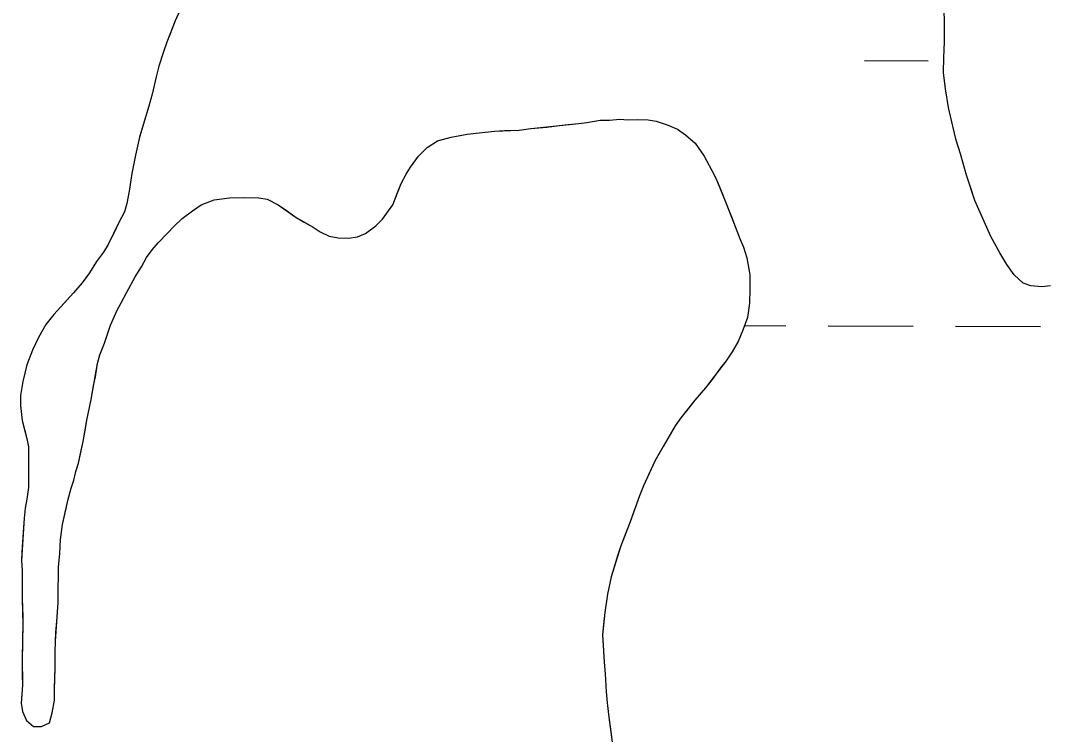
# Model space of a CAD drawing. Extents: x 3172297 to 3210190, y 958463 to 983887.
# Drawn here: x 3188463.9 to 3188850.8, y 981367.5 to 981636.7 of the extents above; entities that cross this region are included whole.
import ezdxf

# ---------------------------------------------------------------- set-up
doc = ezdxf.new("R2010")
doc.units = 0
for name, color, linetype in [('V-SITE-VEGE', 7, 'Continuous'), ('V-TOPO-SHOR', 7, 'Continuous'), ('V-WETL-SWMP', 7, 'Continuous')]:
    doc.layers.add(name, color=color, linetype=linetype)

msp = doc.modelspace()

# ---------------------------------------------------------------- linework, layer by layer
at = {"layer": 'V-SITE-VEGE'}
for p, q in [((3188529.09, 981651.83), (3188522.25, 981636.5)), ((3188812.38, 981633.94), (3188812.32, 981642.8)), ((3188522.25, 981636.5), (3188519.1, 981628.48)), ((3188812.41, 981628.68), (3188812.38, 981633.94)), ((3188519.1, 981628.48), (3188517.88, 981624.91)), ((3188812.17, 981622.73), (3188812.41, 981628.68)), ((3188517.88, 981624.91), (3188516.14, 981619.39)), ((3188812.07, 981617.05), (3188812.17, 981622.73)), ((3188516.14, 981619.39), (3188515.09, 981615.47)), ((3188515.09, 981615.47), (3188513.54, 981608.88)), ((3188812.8, 981610.96), (3188812.07, 981617.05)), ((3188813.95, 981603.91), (3188812.8, 981610.96)), ((3188513.54, 981608.88), (3188512.32, 981604.43)), ((3188512.32, 981604.43), (3188508.84, 981592.67)), ((3188815.52, 981596.86), (3188813.95, 981603.91)), ((3188677.56, 981598.19), (3188682.53, 981599.11)), ((3188682.53, 981599.11), (3188686.09, 981599.13)), ((3188686.09, 981599.13), (3188690, 981599.51)), ((3188690, 981599.51), (3188693.02, 981599.17)), ((3188693.02, 981599.17), (3188696.76, 981599.38)), ((3188696.76, 981599.38), (3188700.67, 981599.22)), ((3188700.67, 981599.22), (3188703.7, 981598.71)), ((3188703.7, 981598.71), (3188707.8, 981597.31)), ((3188636.86, 981594.37), (3188642.73, 981594.94)), ((3188642.73, 981594.94), (3188651.97, 981595.36)), ((3188651.97, 981595.36), (3188656.41, 981595.92)), ((3188656.41, 981595.92), (3188674.54, 981597.81)), ((3188674.54, 981597.81), (3188677.56, 981598.19)), ((3188707.8, 981597.31), (3188711.72, 981595.73)), ((3188711.72, 981595.73), (3188714.75, 981593.62)), ((3188816.8, 981591.6), (3188815.52, 981596.86)), ((3188508.84, 981592.67), (3188507.28, 981585.9)), ((3188617.34, 981588.73), (3188621.23, 981591.25)), ((3188621.23, 981591.25), (3188626.38, 981592.7)), ((3188626.38, 981592.7), (3188632.42, 981593.81)), ((3188632.42, 981593.81), (3188636.86, 981594.37)), ((3188714.75, 981593.62), (3188718.33, 981590.44)), ((3188818.36, 981586.35), (3188816.8, 981591.6)), ((3188613.98, 981585.51), (3188617.34, 981588.73)), ((3188718.33, 981590.44), (3188721.74, 981585.49)), ((3188507.28, 981585.9), (3188505.9, 981578.96)), ((3188610.98, 981581.4), (3188613.98, 981585.51)), ((3188721.74, 981585.49), (3188724.62, 981580.17)), ((3188820.62, 981578.34), (3188818.36, 981586.35)), ((3188609.4, 981578.73), (3188610.98, 981581.4)), ((3188724.62, 981580.17), (3188726.24, 981576.98)), ((3188505.9, 981578.96), (3188504.88, 981572.37)), ((3188607.46, 981575.16), (3188609.4, 981578.73)), ((3188726.24, 981576.98), (3188729.85, 981568.29)), ((3188823.87, 981568.8), (3188820.62, 981578.34)), ((3188504.88, 981572.37), (3188504.02, 981567.74)), ((3188604.31, 981567.14), (3188607.46, 981575.16)), ((3188504.02, 981567.74), (3188503.15, 981564.53)), ((3188532.12, 981567.21), (3188536.91, 981569.02)), ((3188536.91, 981569.02), (3188542.77, 981569.77)), ((3188542.77, 981569.77), (3188548.46, 981569.98)), ((3188548.46, 981569.98), (3188553.79, 981569.84)), ((3188553.79, 981569.84), (3188557, 981569.32)), ((3188557, 981569.32), (3188561.1, 981567.21)), ((3188729.85, 981568.29), (3188733.47, 981559.07)), ((3188826.82, 981562.04), (3188823.87, 981568.8)), ((3188503.15, 981564.53), (3188500.86, 981560.25)), ((3188524.86, 981562.01), (3188528.75, 981564.87)), ((3188528.75, 981564.87), (3188532.12, 981567.21)), ((3188561.1, 981567.21), (3188567.89, 981562.46)), ((3188600.44, 981561.78), (3188604.31, 981567.14)), ((3188500.86, 981560.25), (3188497, 981552.23)), ((3188521.85, 981559.14), (3188524.86, 981562.01)), ((3188567.89, 981562.46), (3188574.31, 981558.77)), ((3188597.96, 981559.27), (3188600.44, 981561.78)), ((3188829.91, 981555.27), (3188826.82, 981562.04)), ((3188515.85, 981552.88), (3188519.38, 981556.46)), ((3188519.38, 981556.46), (3188521.85, 981559.14)), ((3188574.31, 981558.77), (3188576.99, 981557)), ((3188576.99, 981557), (3188580.38, 981555.43)), ((3188591.05, 981555.14), (3188594.07, 981556.4)), ((3188594.07, 981556.4), (3188597.96, 981559.27)), ((3188733.47, 981559.07), (3188735.28, 981554.1)), ((3188497, 981552.23), (3188495.24, 981549.37)), ((3188513.55, 981550.2), (3188515.85, 981552.88)), ((3188580.38, 981555.43), (3188583.77, 981554.73)), ((3188583.77, 981554.73), (3188587.68, 981554.58)), ((3188587.68, 981554.58), (3188591.05, 981555.14)), ((3188735.28, 981554.1), (3188736.54, 981551.26)), ((3188833.27, 981549.07), (3188829.91, 981555.27)), ((3188495.24, 981549.37), (3188492.6, 981545.8)), ((3188511.44, 981547.34), (3188513.55, 981550.2)), ((3188736.54, 981551.26), (3188737.81, 981547.18)), ((3188835.93, 981544.65), (3188833.27, 981549.07)), ((3188492.6, 981545.8), (3188489.96, 981541.51)), ((3188509.5, 981543.77), (3188511.44, 981547.34)), ((3188737.81, 981547.18), (3188738.92, 981540.79)), ((3188838.72, 981540.79), (3188835.93, 981544.65)), ((3188489.96, 981541.51), (3188487.14, 981537.76)), ((3188507.22, 981540.02), (3188509.5, 981543.77)), ((3188738.92, 981540.79), (3188738.95, 981535.45)), ((3188842.07, 981537.63), (3188838.72, 981540.79)), ((3188487.14, 981537.76), (3188483.96, 981534.01)), ((3188504.05, 981534.31), (3188507.22, 981540.02)), ((3188844.98, 981536.68), (3188842.07, 981537.63)), ((3188483.96, 981534.01), (3188476.54, 981525.78)), ((3188501.94, 981530.21), (3188504.05, 981534.31)), ((3188738.95, 981535.45), (3188738.81, 981530.11)), ((3188849.14, 981536.29), (3188844.98, 981536.68)), ((3188852.32, 981536.59), (3188849.14, 981536.29)), ((3188500.36, 981527.53), (3188501.94, 981530.21)), ((3188738.81, 981530.11), (3188738.13, 981524.77)), ((3188476.54, 981525.78), (3188473.54, 981522.02)), ((3188497.91, 981521.82), (3188500.36, 981527.53)), ((3188473.54, 981522.02), (3188470.73, 981517.21)), ((3188495.64, 981515.05), (3188497.91, 981521.82)), ((3188738.13, 981524.77), (3188736.38, 981519.96)), ((3188736.38, 981519.96), (3188734.63, 981515.68)), ((3188470.73, 981517.21), (3188468.45, 981512.39)), ((3188493.89, 981510.59), (3188495.64, 981515.05)), ((3188734.63, 981515.68), (3188732.35, 981511.76)), ((3188468.45, 981512.39), (3188466.35, 981506.86)), ((3188493.02, 981507.39), (3188493.89, 981510.59)), ((3188732.35, 981511.76), (3188730.06, 981508.36)), ((3188466.35, 981506.86), (3188464.79, 981500.63)), ((3188490.62, 981493.86), (3188493.02, 981507.39)), ((3188730.06, 981508.36), (3188722.3, 981498.18)), ((3188464.79, 981500.63), (3188463.93, 981495.29)), ((3188722.3, 981498.18), (3188718.24, 981493.53)), ((3188463.93, 981495.29), (3188463.96, 981491.55)), ((3188463.96, 981491.55), (3188464.53, 981485.87)), ((3188488.89, 981486.02), (3188490.62, 981493.86)), ((3188718.24, 981493.53), (3188712.95, 981486.92)), ((3188712.95, 981486.92), (3188710.83, 981483.88)), ((3188464.53, 981485.87), (3188466.35, 981479.12)), ((3188487.52, 981478.01), (3188488.89, 981486.02)), ((3188710.83, 981483.88), (3188703.27, 981470.85)), ((3188466.35, 981479.12), (3188466.9, 981475.92)), ((3188466.9, 981475.92), (3188467, 981460.63)), ((3188485.79, 981469.82), (3188487.52, 981478.01)), ((3188484.74, 981466.61), (3188485.79, 981469.82)), ((3188703.27, 981470.85), (3188698.88, 981461.22)), ((3188483, 981460.38), (3188484.05, 981463.41)), ((3188484.05, 981463.41), (3188484.74, 981466.61)), ((3188467, 981460.63), (3188466.32, 981456.18)), ((3188481.79, 981455.75), (3188483, 981460.38)), ((3188698.88, 981461.22), (3188697.3, 981457.47)), ((3188466.32, 981456.18), (3188465.63, 981452.8)), ((3188479.71, 981446.66), (3188481.79, 981455.75)), ((3188697.3, 981457.47), (3188693.81, 981447.67)), ((3188465.63, 981452.8), (3188465.29, 981449.06)), ((3188465.29, 981449.06), (3188464.33, 981433.23)), ((3188479.04, 981440.97), (3188479.71, 981446.66)), ((3188693.81, 981447.67), (3188690.14, 981438.23)), ((3188478.72, 981435.81), (3188479.04, 981440.97)), ((3188690.14, 981438.23), (3188686.65, 981427)), ((3188464.33, 981433.23), (3188464.53, 981429.14)), ((3188478.21, 981430.65), (3188478.72, 981435.81)), ((3188464.53, 981429.14), (3188464.6, 981418.65)), ((3188478.24, 981426.56), (3188478.21, 981430.65)), ((3188478.08, 981423.36), (3188478.24, 981426.56)), ((3188686.65, 981427), (3188685.27, 981420.41)), ((3188478.12, 981417.31), (3188478.08, 981423.36)), ((3188464.6, 981418.65), (3188464.84, 981408.87)), ((3188477.15, 981402.72), (3188478.12, 981417.31)), ((3188685.27, 981420.41), (3188684.25, 981413.47)), ((3188684.25, 981413.47), (3188683.41, 981405.11)), ((3188464.84, 981408.87), (3188464.56, 981396.6)), ((3188477, 981398.46), (3188477.15, 981402.72)), ((3188683.41, 981405.11), (3188684.02, 981394.8)), ((3188477.03, 981392.94), (3188477, 981398.46)), ((3188464.56, 981396.6), (3188464.63, 981386.11)), ((3188684.02, 981394.8), (3188684.4, 981390.35)), ((3188476.73, 981384.76), (3188477.03, 981392.94)), ((3188684.4, 981390.35), (3188684.79, 981383.6)), ((3188464.63, 981386.11), (3188464.47, 981382.73)), ((3188464.47, 981382.73), (3188464.14, 981379.35)), ((3188476.76, 981380.49), (3188476.73, 981384.76)), ((3188684.79, 981383.6), (3188685.18, 981379.51)), ((3188464.14, 981379.35), (3188464.69, 981376.15)), ((3188475.9, 981375.69), (3188476.76, 981380.49)), ((3188685.18, 981379.51), (3188685.75, 981374)), ((3188464.69, 981376.15), (3188466.14, 981372.78)), ((3188474.85, 981371.94), (3188475.9, 981375.69)), ((3188466.14, 981372.78), (3188468.82, 981370.48)), ((3188468.82, 981370.48), (3188471.84, 981370.5)), ((3188471.84, 981370.5), (3188474.85, 981371.94)), ((3188685.75, 981374), (3188687.05, 981364.58))]:
    msp.add_line(p, q, dxfattribs=at)
at = {"layer": 'V-TOPO-SHOR'}
for points in [[(3188524.35, 981641.31), (3188522.25, 981636.5), (3188520.32, 981631.68), (3188519.1, 981628.48), (3188517.88, 981624.91), (3188516.14, 981619.39), (3188515.09, 981615.47), (3188513.54, 981608.88), (3188512.32, 981604.43), (3188510.23, 981597.3), (3188508.84, 981592.67), (3188507.28, 981585.9), (3188505.9, 981578.96), (3188504.88, 981572.37), (3188504.02, 981567.74), (3188503.15, 981564.53), (3188500.86, 981560.25), (3188499.46, 981557.22), (3188497, 981552.23), (3188495.24, 981549.37), (3188492.6, 981545.8), (3188489.96, 981541.51), (3188487.14, 981537.76), (3188483.96, 981534.01), (3188480.43, 981530.07), (3188476.54, 981525.78), (3188473.54, 981522.02), (3188470.73, 981517.21), (3188468.45, 981512.39), (3188466.35, 981506.86), (3188464.79, 981500.63), (3188463.93, 981495.29), (3188463.96, 981491.55), (3188464.53, 981485.87), (3188465.44, 981482.32), (3188466.35, 981479.12), (3188466.9, 981475.92), (3188466.93, 981471.66), (3188466.96, 981467.39), (3188466.98, 981463.65), (3188467, 981460.63), (3188466.32, 981456.18), (3188465.63, 981452.8), (3188465.29, 981449.06), (3188464.97, 981443.72), (3188464.49, 981436.25), (3188464.33, 981433.23), (3188464.53, 981429.14), (3188464.56, 981424.16), (3188464.6, 981418.65), (3188464.82, 981411.89), (3188464.84, 981408.87), (3188464.69, 981404.07), (3188464.71, 981401.04), (3188464.56, 981396.6), (3188464.6, 981390.02), (3188464.63, 981386.11), (3188464.47, 981382.73), (3188464.14, 981379.35), (3188464.69, 981376.15), (3188466.14, 981372.78), (3188468.82, 981370.48), (3188471.84, 981370.5), (3188474.85, 981371.94), (3188475.9, 981375.69)], [(3188852.32, 981536.59), (3188849.14, 981536.29), (3188844.98, 981536.68), (3188842.07, 981537.63), (3188838.72, 981540.79), (3188835.93, 981544.65), (3188833.27, 981549.07), (3188829.91, 981555.27), (3188826.82, 981562.04), (3188823.87, 981568.8), (3188822.04, 981574.19), (3188820.62, 981578.34), (3188819.49, 981582.34), (3188818.36, 981586.35), (3188816.8, 981591.6), (3188815.52, 981596.86), (3188813.95, 981603.91), (3188812.8, 981610.96), (3188812.07, 981617.05), (3188812.17, 981622.72), (3188812.41, 981628.68), (3188812.38, 981633.94), (3188812.35, 981637.82)], [(3188475.9, 981375.69), (3188476.76, 981380.49), (3188476.73, 981384.76), (3188476.89, 981388.14), (3188477.03, 981392.94), (3188477, 981398.46), (3188477.15, 981402.72), (3188477.31, 981405.93), (3188477.63, 981410.2), (3188478.12, 981417.31), (3188478.08, 981423.36), (3188478.24, 981426.56), (3188478.21, 981430.65), (3188478.72, 981435.81), (3188479.04, 981440.97), (3188479.71, 981446.66), (3188481.1, 981452.72), (3188481.79, 981455.75), (3188483, 981460.38), (3188484.05, 981463.41), (3188484.74, 981466.61), (3188485.79, 981469.82), (3188486.83, 981474.63), (3188487.52, 981478.01), (3188488.38, 981482.82), (3188488.89, 981486.02), (3188489.92, 981490.83), (3188490.62, 981493.86), (3188491.47, 981499.02), (3188492.16, 981502.4), (3188493.02, 981507.39), (3188493.89, 981510.59), (3188495.64, 981515.05), (3188497.91, 981521.82), (3188500.36, 981527.53), (3188501.94, 981530.21), (3188504.05, 981534.31), (3188507.22, 981540.02), (3188509.5, 981543.77), (3188511.44, 981547.34), (3188513.55, 981550.2), (3188515.85, 981552.88), (3188519.38, 981556.46), (3188521.85, 981559.14), (3188524.86, 981562.01), (3188528.75, 981564.87), (3188532.12, 981567.21), (3188536.91, 981569.02), (3188542.77, 981569.77), (3188548.46, 981569.98), (3188553.79, 981569.84), (3188557, 981569.32), (3188561.1, 981567.21), (3188564.67, 981564.75), (3188567.89, 981562.46), (3188570.92, 981560.7), (3188574.31, 981558.77), (3188576.99, 981557), (3188580.38, 981555.43), (3188583.77, 981554.73), (3188587.68, 981554.58), (3188591.05, 981555.14), (3188594.07, 981556.4), (3188597.96, 981559.27), (3188600.44, 981561.78), (3188604.31, 981567.14), (3188606.24, 981572.13), (3188607.46, 981575.16), (3188609.4, 981578.73), (3188610.98, 981581.4), (3188613.98, 981585.51), (3188617.34, 981588.73), (3188621.23, 981591.25), (3188626.38, 981592.7), (3188632.42, 981593.81), (3188636.86, 981594.37), (3188642.73, 981594.94), (3188646.46, 981595.14), (3188651.97, 981595.36), (3188656.41, 981595.92), (3188662.45, 981596.49), (3188667.07, 981597.05), (3188670.45, 981597.43), (3188674.54, 981597.81), (3188677.56, 981598.19), (3188682.53, 981599.11), (3188686.09, 981599.13), (3188690, 981599.51), (3188693.02, 981599.17), (3188696.76, 981599.38), (3188700.67, 981599.22), (3188703.7, 981598.71), (3188707.8, 981597.31), (3188711.72, 981595.74), (3188714.75, 981593.62), (3188718.33, 981590.44), (3188721.74, 981585.49), (3188724.62, 981580.17), (3188726.24, 981576.98), (3188728.41, 981571.84), (3188729.85, 981568.29)], [(3188729.85, 981568.29), (3188732.02, 981562.61), (3188733.47, 981559.07), (3188735.28, 981554.1), (3188736.54, 981551.26), (3188737.81, 981547.18), (3188738.92, 981540.79), (3188738.95, 981535.45), (3188738.81, 981530.11), (3188738.13, 981524.77), (3188736.38, 981519.96), (3188734.63, 981515.68), (3188732.35, 981511.76), (3188730.06, 981508.36), (3188727.94, 981505.68), (3188724.77, 981501.39), (3188722.3, 981498.18), (3188718.24, 981493.53), (3188715.59, 981490.13), (3188712.95, 981486.92), (3188710.83, 981483.88), (3188708.02, 981479.06), (3188706.26, 981476.03), (3188703.27, 981470.85), (3188701.51, 981467.1), (3188698.88, 981461.22), (3188697.3, 981457.47), (3188695.21, 981451.59), (3188693.81, 981447.67), (3188691.54, 981441.97), (3188690.14, 981438.22), (3188689.09, 981434.84), (3188688.04, 981431.45), (3188686.65, 981427), (3188685.27, 981420.41), (3188684.25, 981413.47), (3188683.91, 981410.26), (3188683.41, 981405.11), (3188683.62, 981401.19), (3188684.01, 981394.8), (3188684.4, 981390.35), (3188684.79, 981383.6), (3188685.18, 981379.51), (3188685.75, 981374), (3188686.68, 981367.6), (3188687.05, 981364.58)]]:
    msp.add_lwpolyline(points, dxfattribs=at)
at = {"layer": 'V-WETL-SWMP'}
for p, q in [((3188782.2, 981621.53), (3188806.2, 981621.47)), ((3188736.99, 981521.64), (3188752.55, 981521.6)), ((3188768.55, 981521.56), (3188800.55, 981521.49)), ((3188816.55, 981521.45), (3188848.55, 981521.37))]:
    msp.add_line(p, q, dxfattribs=at)
msp.add_lwpolyline([(3188524.35, 981641.31), (3188522.25, 981636.5), (3188520.32, 981631.68), (3188519.1, 981628.48), (3188517.88, 981624.91), (3188516.14, 981619.39), (3188515.09, 981615.47), (3188513.53, 981608.88), (3188512.32, 981604.43), (3188510.23, 981597.3), (3188508.84, 981592.67), (3188507.28, 981585.9), (3188505.9, 981578.96), (3188504.88, 981572.37), (3188504.02, 981567.74), (3188503.15, 981564.53), (3188500.86, 981560.25), (3188499.46, 981557.22), (3188497, 981552.22), (3188495.24, 981549.37), (3188492.6, 981545.8), (3188489.96, 981541.51), (3188487.14, 981537.76), (3188483.96, 981534), (3188480.43, 981530.07), (3188476.54, 981525.78), (3188473.54, 981522.02), (3188470.73, 981517.2), (3188468.45, 981512.39), (3188466.35, 981506.86), (3188464.79, 981500.63), (3188463.93, 981495.29), (3188463.96, 981491.55), (3188464.53, 981485.87), (3188465.44, 981482.32), (3188466.35, 981479.12), (3188466.9, 981475.92), (3188466.93, 981471.66), (3188466.96, 981467.39), (3188466.98, 981463.65), (3188467, 981460.63), (3188466.32, 981456.18), (3188465.63, 981452.8), (3188465.29, 981449.06), (3188464.97, 981443.72), (3188464.49, 981436.25), (3188464.33, 981433.23), (3188464.53, 981429.14), (3188464.56, 981424.16), (3188464.6, 981418.65), (3188464.82, 981411.89), (3188464.84, 981408.87), (3188464.69, 981404.07), (3188464.71, 981401.04), (3188464.56, 981396.6), (3188464.6, 981390.02), (3188464.63, 981386.11), (3188464.47, 981382.73), (3188464.14, 981379.35), (3188464.69, 981376.15), (3188466.14, 981372.78), (3188468.82, 981370.48), (3188471.84, 981370.5), (3188474.85, 981371.94), (3188475.9, 981375.69), (3188476.76, 981380.49), (3188476.73, 981384.76), (3188476.89, 981388.14), (3188477.03, 981392.94), (3188477, 981398.46), (3188477.15, 981402.72), (3188477.31, 981405.93), (3188477.63, 981410.2), (3188478.12, 981417.31), (3188478.08, 981423.36), (3188478.24, 981426.56), (3188478.21, 981430.65), (3188478.72, 981435.81), (3188479.04, 981440.97), (3188479.71, 981446.66), (3188481.1, 981452.72), (3188481.79, 981455.75), (3188483, 981460.38), (3188484.05, 981463.41), (3188484.74, 981466.61), (3188485.79, 981469.82), (3188486.83, 981474.63), (3188487.52, 981478.01), (3188488.38, 981482.82), (3188488.89, 981486.02), (3188489.92, 981490.83), (3188490.62, 981493.86), (3188491.47, 981499.02), (3188492.16, 981502.4), (3188493.02, 981507.39), (3188493.89, 981510.59), (3188495.64, 981515.05), (3188497.91, 981521.82), (3188500.36, 981527.53), (3188501.94, 981530.21), (3188504.05, 981534.31), (3188507.22, 981540.02), (3188509.5, 981543.77), (3188511.44, 981547.34), (3188513.55, 981550.2), (3188515.85, 981552.88), (3188519.38, 981556.46), (3188521.85, 981559.14), (3188524.86, 981562.01), (3188528.75, 981564.87), (3188532.12, 981567.21), (3188536.91, 981569.02), (3188542.77, 981569.77), (3188548.46, 981569.98), (3188553.79, 981569.84), (3188557, 981569.32), (3188561.1, 981567.21), (3188564.67, 981564.75), (3188567.89, 981562.46), (3188570.92, 981560.7), (3188574.31, 981558.76), (3188576.99, 981557), (3188580.38, 981555.42), (3188583.77, 981554.73), (3188587.68, 981554.58), (3188591.05, 981555.14), (3188594.07, 981556.4), (3188597.96, 981559.27), (3188600.44, 981561.78), (3188604.31, 981567.14), (3188606.24, 981572.13), (3188607.46, 981575.16), (3188609.4, 981578.73), (3188610.98, 981581.4), (3188613.98, 981585.51), (3188617.34, 981588.73), (3188621.23, 981591.25), (3188626.38, 981592.7), (3188632.42, 981593.81), (3188636.86, 981594.37), (3188642.73, 981594.94), (3188646.46, 981595.14), (3188651.97, 981595.36), (3188656.41, 981595.92), (3188662.45, 981596.49), (3188667.07, 981597.05), (3188670.45, 981597.43), (3188674.54, 981597.81), (3188677.56, 981598.19), (3188682.53, 981599.11), (3188686.09, 981599.13), (3188690, 981599.51), (3188693.02, 981599.17), (3188696.76, 981599.38), (3188700.67, 981599.22), (3188703.7, 981598.71), (3188707.8, 981597.31), (3188711.72, 981595.74), (3188714.75, 981593.62), (3188718.33, 981590.44), (3188721.74, 981585.49), (3188724.62, 981580.17), (3188726.24, 981576.98), (3188728.41, 981571.84), (3188729.85, 981568.29), (3188732.02, 981562.61), (3188733.47, 981559.07), (3188735.28, 981554.1), (3188736.54, 981551.26), (3188737.81, 981547.18), (3188738.92, 981540.79), (3188738.95, 981535.45), (3188738.81, 981530.11), (3188738.13, 981524.77), (3188736.38, 981519.96), (3188734.63, 981515.68), (3188732.35, 981511.76), (3188730.06, 981508.36), (3188727.94, 981505.68), (3188724.77, 981501.4), (3188722.3, 981498.18), (3188718.24, 981493.53), (3188715.59, 981490.13), (3188712.94, 981486.92), (3188710.83, 981483.88), (3188708.02, 981479.06), (3188706.26, 981476.03), (3188703.27, 981470.85), (3188701.51, 981467.1), (3188698.88, 981461.22), (3188697.31, 981457.47), (3188695.21, 981451.59), (3188693.81, 981447.67), (3188691.54, 981441.97), (3188690.14, 981438.22), (3188689.09, 981434.84), (3188688.05, 981431.45), (3188686.65, 981427), (3188685.27, 981420.41), (3188684.25, 981413.47), (3188683.91, 981410.27), (3188683.41, 981405.1), (3188683.62, 981401.19), (3188684.01, 981394.8), (3188684.4, 981390.35), (3188684.79, 981383.6), (3188685.18, 981379.51), (3188685.75, 981374), (3188686.67, 981367.6), (3188687.05, 981364.58)], dxfattribs=at)

doc.saveas('drawing.dxf')
